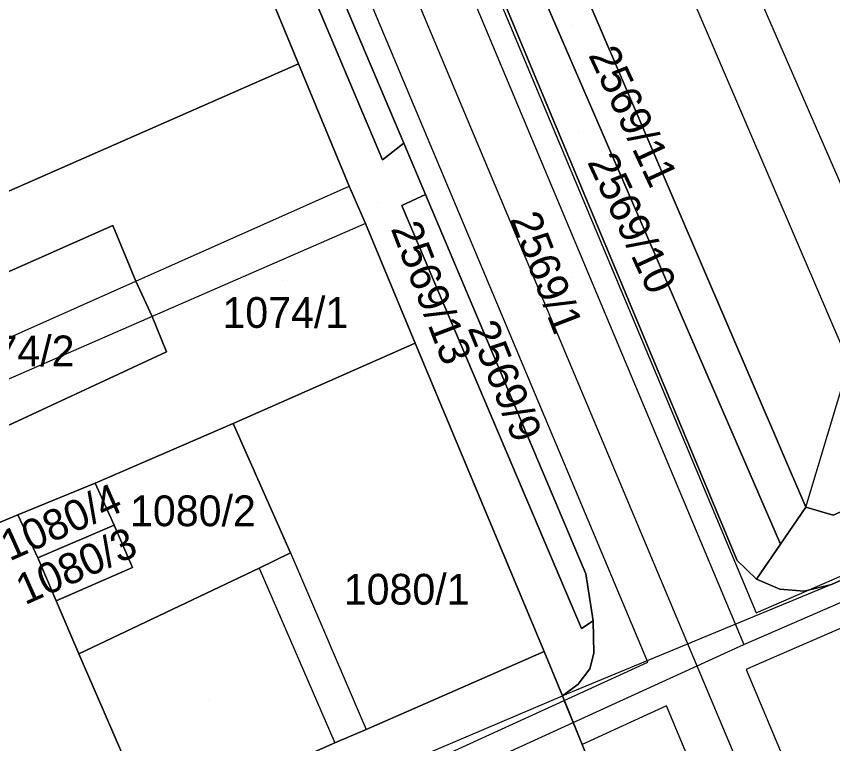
# Model space of a CAD drawing. Extents: x -263423 to -261326, y -1240067 to -1237864.
# Drawn here: x -262453.4 to -262400.4, y -1239751.4 to -1239704 of the extents above; entities that cross this region are included whole.
import ezdxf

# ---------------------------------------------------------------- set-up
doc = ezdxf.new("R2010")
doc.units = 0
for name, color, linetype in [('body_kn', 7, 'Continuous'), ('kladpar_druhypozemkov', 7, 'Continuous'), ('kladpar_hranice', 7, 'Continuous'), ('kladpar_parcelnecisla', 7, 'Continuous'), ('kladpar_plochy', 7, 'Continuous'), ('linie', 7, 'Continuous'), ('tarchy_linie', 7, 'Continuous'), ('zappar_hrandruhpozemk', 7, 'Continuous')]:
    doc.layers.add(name, color=color, linetype=linetype)

msp = doc.modelspace()

# ---------------------------------------------------------------- linework, layer by layer
at = {"layer": 'body_kn'}
for p, q in [((-262415.66, -1239704.37), (-262415.66, -1239704.37)), ((-262431.33, -1239705), (-262431.33, -1239705)), ((-262435.09, -1239707.13), (-262435.09, -1239707.13)), ((-262435.09, -1239707.13), (-262435.09, -1239707.13)), ((-262428.24, -1239712.3), (-262428.24, -1239712.3)), ((-262429.63, -1239713.38), (-262429.63, -1239713.38)), ((-262431.79, -1239715.1), (-262431.79, -1239715.1)), ((-262426.83, -1239715.64), (-262426.83, -1239715.64)), ((-262428.37, -1239716.35), (-262428.37, -1239716.35)), ((-262428.37, -1239716.35), (-262428.37, -1239716.35)), ((-262428.32, -1239716.46), (-262428.32, -1239716.46)), ((-262447.16, -1239717.65), (-262447.16, -1239717.65)), ((-262447.16, -1239717.65), (-262447.16, -1239717.65)), ((-262430.73, -1239717.52), (-262430.73, -1239717.52)), ((-262430.73, -1239717.52), (-262430.73, -1239717.52)), ((-262445.67, -1239721.28), (-262445.67, -1239721.28)), ((-262445.67, -1239721.28), (-262445.67, -1239721.28)), ((-262444.61, -1239723.57), (-262444.61, -1239723.57)), ((-262427.5, -1239725.3), (-262427.5, -1239725.3)), ((-262443.68, -1239725.87), (-262443.68, -1239725.87)), ((-262439.34, -1239730.54), (-262439.34, -1239730.54)), ((-262439.34, -1239730.54), (-262439.34, -1239730.54)), ((-262448.31, -1239734.41), (-262448.31, -1239734.41)), ((-262448.31, -1239734.41), (-262448.31, -1239734.41)), ((-262453.34, -1239736.46), (-262453.34, -1239736.46)), ((-262402.1, -1239735.98), (-262402.1, -1239735.98)), ((-262402.1, -1239735.98), (-262402.1, -1239735.98)), ((-262447.07, -1239737.15), (-262447.07, -1239737.15)), ((-262447.07, -1239737.15), (-262447.07, -1239737.15)), ((-262403.75, -1239738.38), (-262403.75, -1239738.38)), ((-262435.61, -1239738.95), (-262435.61, -1239738.95)), ((-262435.61, -1239738.95), (-262435.61, -1239738.95)), ((-262452.03, -1239739.27), (-262452.03, -1239739.27)), ((-262406.57, -1239739.44), (-262406.57, -1239739.44)), ((-262445.89, -1239739.89), (-262445.89, -1239739.89)), ((-262437.64, -1239739.95), (-262437.64, -1239739.95)), ((-262437.64, -1239739.95), (-262437.64, -1239739.95)), ((-262416.4, -1239740.31), (-262416.4, -1239740.31)), ((-262405.31, -1239740.66), (-262405.31, -1239740.66)), ((-262400.43, -1239741.01), (-262400.43, -1239741.01)), ((-262403.79, -1239741.3), (-262403.79, -1239741.3)), ((-262402.21, -1239741.44), (-262402.21, -1239741.44)), ((-262450.85, -1239742.07), (-262450.85, -1239742.07)), ((-262415.92, -1239743.37), (-262415.92, -1239743.37)), ((-262405.32, -1239742.85), (-262405.32, -1239742.85)), ((-262416.69, -1239743.87), (-262416.69, -1239743.87)), ((-262406.14, -1239744.9), (-262406.14, -1239744.9)), ((-262419.11, -1239745.37), (-262419.11, -1239745.37)), ((-262415.88, -1239745.46), (-262415.88, -1239745.46)), ((-262449.36, -1239745.51), (-262449.36, -1239745.51)), ((-262416.14, -1239746.48), (-262416.14, -1239746.48)), ((-262412.37, -1239746.05), (-262412.37, -1239746.05)), ((-262405.98, -1239746.53), (-262405.98, -1239746.53)), ((-262405.51, -1239746.32), (-262405.51, -1239746.32)), ((-262416.91, -1239747.49), (-262416.91, -1239747.49)), ((-262417.93, -1239748.24), (-262417.93, -1239748.24)), ((-262417.81, -1239748.54), (-262417.81, -1239748.54)), ((-262411.17, -1239748.9), (-262411.17, -1239748.9)), ((-262417.23, -1239749.97), (-262417.23, -1239749.97)), ((-262417.23, -1239749.97), (-262417.23, -1239749.97)), ((-262430.69, -1239750.43), (-262430.69, -1239750.43)), ((-262432.73, -1239751.3), (-262432.73, -1239751.3))]:
    msp.add_line(p, q, dxfattribs=at)
at = {"layer": 'kladpar_druhypozemkov'}
for p, q in [((-262417.27, -1239704.67), (-262417.27, -1239704.67)), ((-262416.87, -1239711.56), (-262416.87, -1239711.56)), ((-262429.96, -1239716.15), (-262429.96, -1239716.15)), ((-262417.3, -1239721.06), (-262417.3, -1239721.06)), ((-262436.12, -1239721.21), (-262436.12, -1239721.21)), ((-262424.96, -1239722.54), (-262424.96, -1239722.54)), ((-262442.32, -1239735.01), (-262442.32, -1239735.01)), ((-262449.42, -1239735.51), (-262449.42, -1239735.51)), ((-262448.22, -1239738.21), (-262448.22, -1239738.21)), ((-262428.32, -1239740.01), (-262428.32, -1239740.01)), ((-262440.92, -1239748.51), (-262440.92, -1239748.51))]:
    msp.add_line(p, q, dxfattribs=at)
at = {"layer": 'kladpar_hranice'}
for points in [[(-262377.62, -1239652.52), (-262366.99, -1239647.59), (-262364.46, -1239648.24), (-262364.14, -1239648.31), (-262362.72, -1239652.13), (-262337.94, -1239707.59), (-262338.27, -1239709.24), (-262370.48, -1239723.47), (-262400.33, -1239736.5), (-262402.1, -1239735.98), (-262415.66, -1239704.37), (-262427.17, -1239677.6), (-262426.39, -1239675.19), (-262377.62, -1239652.52)], [(-262377.62, -1239652.52), (-262426.39, -1239675.19), (-262427.17, -1239677.6), (-262430.51, -1239676.54), (-262431, -1239678.78), (-262430.32, -1239682.49), (-262406.57, -1239739.44), (-262405.31, -1239740.66), (-262403.79, -1239741.3), (-262402.21, -1239741.44), (-262400.43, -1239741.01), (-262367.84, -1239726.41)], [(-262430.51, -1239676.54), (-262403.75, -1239738.38), (-262405.31, -1239740.66), (-262406.57, -1239739.44), (-262430.32, -1239682.49), (-262431, -1239678.78), (-262430.51, -1239676.54)], [(-262430.51, -1239676.54), (-262427.17, -1239677.6), (-262415.66, -1239704.37), (-262402.1, -1239735.98), (-262403.75, -1239738.38), (-262430.51, -1239676.54)], [(-262445.64, -1239681.71), (-262443.41, -1239680.71), (-262429.63, -1239713.38), (-262428.24, -1239712.3), (-262426.83, -1239715.64), (-262428.37, -1239716.35), (-262428.32, -1239716.46), (-262416.69, -1239743.87), (-262415.92, -1239743.37), (-262415.88, -1239745.46), (-262416.14, -1239746.48), (-262416.91, -1239747.49), (-262417.93, -1239748.24), (-262419.11, -1239745.37), (-262427.5, -1239725.3), (-262430.73, -1239717.52), (-262431.79, -1239715.1), (-262435.09, -1239707.13), (-262444.85, -1239683.55), (-262445.64, -1239681.71)], [(-262443.41, -1239680.71), (-262441.93, -1239680.86), (-262441.1, -1239681.79), (-262440.59, -1239683.08), (-262431.33, -1239705), (-262428.24, -1239712.3), (-262429.63, -1239713.38), (-262443.41, -1239680.71)], [(-262399.93, -1239756.83), (-262409.41, -1239761.14), (-262412.11, -1239762.37), (-262413.52, -1239759.14), (-262417.93, -1239748.24), (-262416.91, -1239747.49), (-262416.14, -1239746.48), (-262415.88, -1239745.46), (-262415.92, -1239743.37), (-262416.4, -1239740.31), (-262426.83, -1239715.64), (-262428.24, -1239712.3), (-262431.33, -1239705), (-262440.59, -1239683.08)], [(-262444.85, -1239683.55), (-262435.09, -1239707.13), (-262459.08, -1239717.68)], [(-262435.09, -1239707.13), (-262431.79, -1239715.1), (-262430.73, -1239717.52), (-262427.5, -1239725.3), (-262439.34, -1239730.54), (-262448.31, -1239734.41), (-262453.34, -1239736.46), (-262457.99, -1239738.39), (-262459.26, -1239738.95), (-262460.15, -1239739.33), (-262462.33, -1239734.55), (-262443.68, -1239725.87), (-262444.61, -1239723.57), (-262445.67, -1239721.28), (-262447.16, -1239717.65), (-262457.15, -1239722.08), (-262459.08, -1239717.68), (-262435.09, -1239707.13)], [(-262402.1, -1239735.98), (-262400.33, -1239736.5), (-262370.48, -1239723.47), (-262338.27, -1239709.24), (-262337.94, -1239707.59), (-262336.26, -1239711.03), (-262336.77, -1239711.86), (-262337.54, -1239712.49), (-262344.42, -1239716.05), (-262367.84, -1239726.41), (-262400.43, -1239741.01), (-262402.21, -1239741.44), (-262403.79, -1239741.3), (-262405.31, -1239740.66), (-262403.75, -1239738.38), (-262402.1, -1239735.98)], [(-262428.37, -1239716.35), (-262426.83, -1239715.64), (-262416.4, -1239740.31), (-262415.92, -1239743.37), (-262416.69, -1239743.87), (-262428.32, -1239716.46), (-262428.37, -1239716.35)], [(-262447.16, -1239717.65), (-262445.67, -1239721.28), (-262444.61, -1239723.57), (-262443.68, -1239725.87), (-262462.33, -1239734.55), (-262463.82, -1239730.66), (-262465.68, -1239725.82), (-262465.17, -1239725.57), (-262464.74, -1239726.59), (-262462.64, -1239725.65), (-262463.07, -1239724.63), (-262457.15, -1239722.08), (-262447.16, -1239717.65)], [(-262437.64, -1239739.95), (-262435.61, -1239738.95), (-262439.34, -1239730.54), (-262427.5, -1239725.3), (-262419.11, -1239745.37), (-262430.69, -1239750.43), (-262432.73, -1239751.3), (-262444.57, -1239756.54), (-262449.36, -1239745.51), (-262437.64, -1239739.95)], [(-262439.34, -1239730.54), (-262435.61, -1239738.95), (-262437.64, -1239739.95), (-262449.36, -1239745.51), (-262450.85, -1239742.07), (-262445.89, -1239739.89), (-262447.07, -1239737.15), (-262448.31, -1239734.41), (-262439.34, -1239730.54)], [(-262448.31, -1239734.41), (-262447.07, -1239737.15), (-262452.03, -1239739.27), (-262453.34, -1239736.46), (-262448.31, -1239734.41)], [(-262454.26, -1239747.89), (-262454.06, -1239747.06), (-262457.99, -1239738.39), (-262453.34, -1239736.46), (-262452.03, -1239739.27), (-262450.85, -1239742.07), (-262449.36, -1239745.51), (-262444.57, -1239756.54), (-262453.61, -1239760.6), (-262455.71, -1239761.47), (-262464.04, -1239765.09), (-262473.26, -1239745), (-262468.49, -1239742.88), (-262464.82, -1239751.17), (-262464.57, -1239751.74), (-262463.49, -1239752.07), (-262462.66, -1239751.7), (-262461.33, -1239751.07), (-262460.37, -1239750.7), (-262458.4, -1239749.82), (-262456.74, -1239749.07), (-262454.26, -1239747.89)], [(-262447.07, -1239737.15), (-262445.89, -1239739.89), (-262450.85, -1239742.07), (-262452.03, -1239739.27), (-262447.07, -1239737.15)], [(-262521.39, -1239790.2), (-262508.26, -1239784.39), (-262508.39, -1239784.27), (-262500.04, -1239780.61), (-262494.83, -1239778.36), (-262486.33, -1239774.7), (-262479.53, -1239771.77), (-262464.04, -1239765.09), (-262455.71, -1239761.47), (-262453.61, -1239760.6), (-262444.57, -1239756.54), (-262432.73, -1239751.3), (-262430.69, -1239750.43), (-262419.11, -1239745.37), (-262417.93, -1239748.24), (-262413.52, -1239759.14), (-262412.11, -1239762.37), (-262438.03, -1239774.04), (-262441.61, -1239775.65), (-262474.11, -1239790.29)]]:
    msp.add_lwpolyline(points, dxfattribs=at)
at = {"layer": 'kladpar_plochy'}
for points in [[(-262377.62, -1239652.52), (-262366.99, -1239647.59), (-262364.46, -1239648.24), (-262364.14, -1239648.31), (-262362.72, -1239652.13), (-262337.94, -1239707.59), (-262338.27, -1239709.24), (-262370.48, -1239723.47), (-262400.33, -1239736.5), (-262402.1, -1239735.98), (-262415.66, -1239704.37), (-262427.17, -1239677.6), (-262426.39, -1239675.19)], [(-262430.51, -1239676.54), (-262403.75, -1239738.38), (-262405.31, -1239740.66), (-262406.57, -1239739.44), (-262430.32, -1239682.49), (-262431, -1239678.78)], [(-262430.51, -1239676.54), (-262427.17, -1239677.6), (-262415.66, -1239704.37), (-262402.1, -1239735.98), (-262403.75, -1239738.38)], [(-262445.64, -1239681.71), (-262443.41, -1239680.71), (-262429.63, -1239713.38), (-262428.24, -1239712.3), (-262426.83, -1239715.64), (-262428.37, -1239716.35), (-262428.32, -1239716.46), (-262416.69, -1239743.87), (-262415.92, -1239743.37), (-262415.88, -1239745.46), (-262416.14, -1239746.48), (-262416.91, -1239747.49), (-262417.93, -1239748.24), (-262419.11, -1239745.37), (-262427.5, -1239725.3), (-262430.73, -1239717.52), (-262431.79, -1239715.1), (-262435.09, -1239707.13), (-262444.85, -1239683.55)], [(-262443.41, -1239680.71), (-262441.93, -1239680.86), (-262441.1, -1239681.79), (-262440.59, -1239683.08), (-262431.33, -1239705), (-262428.24, -1239712.3), (-262429.63, -1239713.38)], [(-262435.09, -1239707.13), (-262431.79, -1239715.1), (-262430.73, -1239717.52), (-262427.5, -1239725.3), (-262439.34, -1239730.54), (-262448.31, -1239734.41), (-262453.34, -1239736.46), (-262457.99, -1239738.39), (-262459.26, -1239738.95), (-262460.15, -1239739.33), (-262462.33, -1239734.55), (-262443.68, -1239725.87), (-262444.61, -1239723.57), (-262445.67, -1239721.28), (-262447.16, -1239717.65), (-262457.15, -1239722.08), (-262459.08, -1239717.68)], [(-262402.1, -1239735.98), (-262400.33, -1239736.5), (-262370.48, -1239723.47), (-262338.27, -1239709.24), (-262337.94, -1239707.59), (-262336.26, -1239711.03), (-262336.77, -1239711.86), (-262337.54, -1239712.49), (-262344.42, -1239716.05), (-262367.84, -1239726.41), (-262400.43, -1239741.01), (-262402.21, -1239741.44), (-262403.79, -1239741.3), (-262405.31, -1239740.66), (-262403.75, -1239738.38)], [(-262428.37, -1239716.35), (-262426.83, -1239715.64), (-262416.4, -1239740.31), (-262415.92, -1239743.37), (-262416.69, -1239743.87), (-262428.32, -1239716.46)], [(-262447.16, -1239717.65), (-262445.67, -1239721.28), (-262444.61, -1239723.57), (-262443.68, -1239725.87), (-262462.33, -1239734.55), (-262463.82, -1239730.66), (-262465.68, -1239725.82), (-262465.17, -1239725.57), (-262464.74, -1239726.59), (-262462.64, -1239725.65), (-262463.07, -1239724.63), (-262457.15, -1239722.08)], [(-262437.64, -1239739.95), (-262435.61, -1239738.95), (-262439.34, -1239730.54), (-262427.5, -1239725.3), (-262419.11, -1239745.37), (-262430.69, -1239750.43), (-262432.73, -1239751.3), (-262444.57, -1239756.54), (-262449.36, -1239745.51)], [(-262439.34, -1239730.54), (-262435.61, -1239738.95), (-262437.64, -1239739.95), (-262449.36, -1239745.51), (-262450.85, -1239742.07), (-262445.89, -1239739.89), (-262447.07, -1239737.15), (-262448.31, -1239734.41)], [(-262448.31, -1239734.41), (-262447.07, -1239737.15), (-262452.03, -1239739.27), (-262453.34, -1239736.46)], [(-262454.26, -1239747.89), (-262454.06, -1239747.06), (-262457.99, -1239738.39), (-262453.34, -1239736.46), (-262452.03, -1239739.27), (-262450.85, -1239742.07), (-262449.36, -1239745.51), (-262444.57, -1239756.54), (-262453.61, -1239760.6), (-262455.71, -1239761.47), (-262464.04, -1239765.09), (-262473.26, -1239745), (-262468.49, -1239742.88), (-262464.82, -1239751.17), (-262464.57, -1239751.74), (-262463.49, -1239752.07), (-262462.66, -1239751.7), (-262461.33, -1239751.07), (-262460.37, -1239750.7), (-262458.4, -1239749.82), (-262456.74, -1239749.07)], [(-262447.07, -1239737.15), (-262445.89, -1239739.89), (-262450.85, -1239742.07), (-262452.03, -1239739.27)]]:
    msp.add_lwpolyline(points, close=True, dxfattribs=at)
for points in [[(-262377.62, -1239652.52), (-262426.39, -1239675.19), (-262427.17, -1239677.6), (-262430.51, -1239676.54), (-262431, -1239678.78), (-262430.32, -1239682.49), (-262406.57, -1239739.44), (-262405.31, -1239740.66), (-262403.79, -1239741.3), (-262402.21, -1239741.44), (-262400.43, -1239741.01), (-262367.84, -1239726.41)], [(-262399.93, -1239756.83), (-262409.41, -1239761.14), (-262412.11, -1239762.37), (-262413.52, -1239759.14), (-262417.93, -1239748.24), (-262416.91, -1239747.49), (-262416.14, -1239746.48), (-262415.88, -1239745.46), (-262415.92, -1239743.37), (-262416.4, -1239740.31), (-262426.83, -1239715.64), (-262428.24, -1239712.3), (-262431.33, -1239705), (-262440.59, -1239683.08)], [(-262444.85, -1239683.55), (-262435.09, -1239707.13), (-262459.08, -1239717.68)], [(-262521.39, -1239790.2), (-262508.26, -1239784.39), (-262508.39, -1239784.27), (-262500.04, -1239780.61), (-262494.83, -1239778.36), (-262486.33, -1239774.7), (-262479.53, -1239771.77), (-262464.04, -1239765.09), (-262455.71, -1239761.47), (-262453.61, -1239760.6), (-262444.57, -1239756.54), (-262432.73, -1239751.3), (-262430.69, -1239750.43), (-262419.11, -1239745.37), (-262417.93, -1239748.24), (-262413.52, -1239759.14), (-262412.11, -1239762.37), (-262438.03, -1239774.04), (-262441.61, -1239775.65), (-262474.11, -1239790.29)]]:
    msp.add_lwpolyline(points, dxfattribs=at)
at = {"layer": 'linie'}
msp.add_lwpolyline([(-262336.26, -1239711.03), (-262336.77, -1239711.86), (-262337.54, -1239712.49), (-262344.42, -1239716.05), (-262367.84, -1239726.41), (-262400.43, -1239741.01), (-262417.93, -1239748.24), (-262419.11, -1239745.37), (-262430.69, -1239750.43), (-262432.73, -1239751.3), (-262444.57, -1239756.54), (-262453.61, -1239760.6), (-262455.71, -1239761.47), (-262464.04, -1239765.09), (-262479.53, -1239771.77), (-262486.33, -1239774.7), (-262494.83, -1239778.36), (-262500.04, -1239780.61), (-262508.39, -1239784.27), (-262508.26, -1239784.39), (-262521.39, -1239790.2), (-262521.46, -1239790.07), (-262540.33, -1239798.65)], dxfattribs=at)
at = {"layer": 'tarchy_linie'}
for points in [[(-262516.73, -1239485.95), (-262481.69, -1239563.74), (-262463.91, -1239606.7), (-262446.2, -1239649.1), (-262438.81, -1239666.93), (-262406.14, -1239744.9)], [(-262518.83, -1239486.75), (-262517.53, -1239492.26), (-262514.99, -1239495.1), (-262492.38, -1239547.33), (-262466.5, -1239609.07), (-262440.89, -1239670.78), (-262406.6, -1239752.42), (-262414.77, -1239756.05)], [(-262399.33, -1239655.6), (-262435.66, -1239670.43), (-262405.32, -1239742.85), (-262335.55, -1239712.53)], [(-262334.14, -1239715.3), (-262405.51, -1239746.32), (-262405.98, -1239746.53), (-262403.36, -1239752.78), (-262408.57, -1239755.1), (-262414.15, -1239757.58), (-262414.77, -1239756.05), (-262415.39, -1239754.52), (-262409.84, -1239752.06), (-262411.17, -1239748.9), (-262416.65, -1239751.41), (-262417.23, -1239749.97), (-262417.81, -1239748.54), (-262412.37, -1239746.05), (-262442.85, -1239673.48), (-262448.07, -1239675.85), (-262448.71, -1239674.33), (-262449.67, -1239672.01), (-262449.88, -1239671.51), (-262450.08, -1239671.04), (-262450.27, -1239670.59)], [(-262417.23, -1239749.97), (-262406.14, -1239744.9), (-262334.84, -1239713.92)], [(-262464.25, -1239729.55), (-262445.67, -1239721.28), (-262431.79, -1239715.1), (-262430.73, -1239717.52), (-262444.61, -1239723.57), (-262463.4, -1239731.76), (-262463.82, -1239730.66), (-262464.25, -1239729.55)], [(-262562.28, -1239813.3), (-262498.48, -1239785.44), (-262417.81, -1239748.54), (-262417.23, -1239749.97), (-262416.65, -1239751.41)], [(-262673.94, -1239865.89), (-262591.1, -1239828.06), (-262563.05, -1239815.33), (-262497.85, -1239786.86), (-262417.23, -1239749.97)]]:
    msp.add_lwpolyline(points, dxfattribs=at)
at = {"layer": 'zappar_hrandruhpozemk'}
for p, q in [((-262396.97, -1239721.54), (-262413.64, -1239683.23)), ((-262399.29, -1239726.6), (-262410.12, -1239701.36)), ((-262445.67, -1239721.28), (-262431.79, -1239715.1)), ((-262430.73, -1239717.52), (-262444.61, -1239723.57)), ((-262402.1, -1239735.98), (-262399.29, -1239726.6)), ((-262435.61, -1239738.95), (-262430.69, -1239750.43)), ((-262437.64, -1239739.95), (-262432.73, -1239751.3))]:
    msp.add_line(p, q, dxfattribs=at)
msp.add_lwpolyline([(-262558.24, -1239811.15), (-262499.76, -1239784.3), (-262449.91, -1239761.85), (-262417.93, -1239748.24)], dxfattribs=at)

# ---------------------------------------------------------------- texts
at = {"layer": 'kladpar_parcelnecisla'}
for s, rotation, p in [('2569/11', 295, (-262416.263, -1239706.566)), ('2569/10', 295, (-262416.339, -1239713.516)), ('2569/1', 291, (-262421.346, -1239717.22)), ('2569/13', 291, (-262429.103, -1239717.848)), ('2569/9', 292, (-262424.107, -1239724.326)), ('1080/4', 24, (-262453.876, -1239739.508)), ('1080/3', 24, (-262452.88, -1239742.36))]:
    msp.add_text(s, height=2, rotation=rotation, dxfattribs=at).set_placement(p)
for s, p in [('1074/1', (-262440.035, -1239724.31)), ('1074/2', (-262457.831, -1239726.81)), ('1080/2', (-262446.042, -1239737.21)), ('1080/1', (-262432.145, -1239742.31))]:
    msp.add_text(s, height=2, dxfattribs=at).set_placement(p)

doc.saveas('drawing.dxf')
